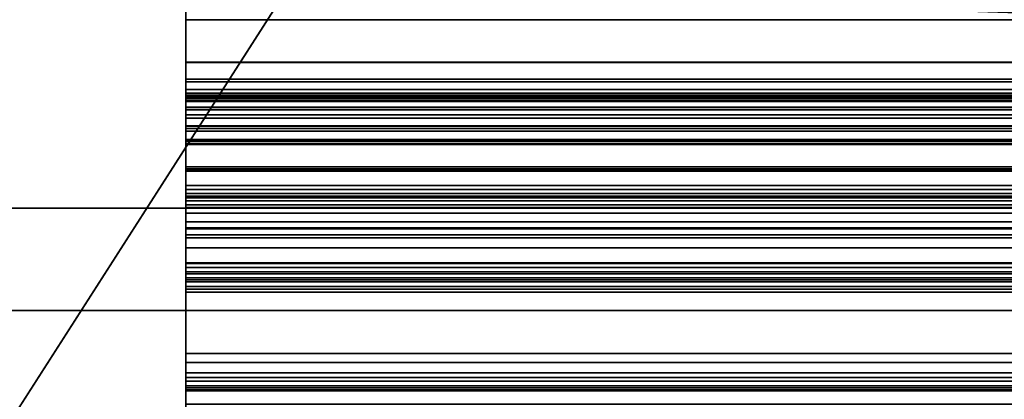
# Model space of a CAD drawing. Header units: millimetres. Extents: x -527 to 5177, y -116 to 161.
# Tile 400 of 656: x 1136.75 to 1156.03, y 7.96 to 15.39. Entities that reach past the tile are written whole.
import ezdxf

# ---------------------------------------------------------------- set-up
doc = ezdxf.new("R2010")
doc.units = ezdxf.units.MM
doc.layers.add('151', color=7, linetype='Continuous', true_color=0xffffff)

# ---------------------------------------------------------------- blocks, each defined once
blk = doc.blocks.new('UG_SURFACE_097')
at = {"layer": '151', "color": 35, "linetype": 'Continuous', "lineweight": 35}
for points in [[(1871, 11.7, 2017), (1129, 11.7, 2017), (1129, 7.5, 2017), (1867, 7.5, 2017)], [(1871, 11.7, 2), (1871, 9.7), (1129, 9.7), (1129, 11.7, 2)], [(1129, 11.7, 2), (1157.148, 11.7, 1106.822), (1157.148, 11.7, 1026.822)], [(1871, 11.7, 2), (1129, 11.7, 2), (1184, 11.7, 997), (1194.982, 11.7, 999.334)], [(1157.148, 11.7, 1026.822), (1158.321, 11.7, 1015.657), (1129, 11.7, 2)], [(1158.321, 11.7, 1015.657), (1163.935, 11.7, 1005.934), (1129, 11.7, 2)], [(1163.935, 11.7, 1005.934), (1173.018, 11.7, 999.334), (1129, 11.7, 2)], [(1129, 11.7, 2017), (1160.617, 11.7, 1117.5), (1157.148, 11.7, 1106.822)], [(1129, 11.7, 2), (1173.018, 11.7, 999.334), (1184, 11.7, 997)], [(1129, 11.7, 2017), (1168.13, 11.7, 1125.843), (1160.617, 11.7, 1117.5)], [(1129, 11.7, 2017), (1189.614, 11.7, 1130.41), (1178.386, 11.7, 1130.41)], [(1178.386, 11.7, 1130.41), (1168.13, 11.7, 1125.843), (1129, 11.7, 2017)], [(1157.148, 11.7, 1106.822), (1129, 11.7, 2), (1129, 11.7, 2017)], [(1199.87, 11.7, 1125.843), (1189.614, 11.7, 1130.41), (1129, 11.7, 2017), (1871, 11.7, 2017)], [(1133, 7.5), (1129, 7.5), (1129, 9.7), (1871, 9.7)], [(1871, 9.7), (1867, 1.7), (1133, 1.7), (1133, 7.5)]]:
    blk.add_3dface(points, dxfattribs=at)
blk = doc.blocks.new('UG_SURFACE_119')
at = {"layer": '151', "color": 252, "linetype": 'Continuous', "lineweight": 35}
for points in [[(1123.5, 74.62, 2021.75), (1123.5, -26.22, 2021.75), (1241.5, 26.8, 2021.75), (1241.5, 28.8, 2021.75)], [(1125, -26.22, 2020.25), (1125, 74.62, 2020.25), (1241.5, 28.8, 2020.25), (1241.5, 26.8, 2020.25)], [(1421.833, 26.8, 2020.25), (1640.167, 28.8, 2020.25), (1640.167, 26.8, 2020.25), (1125, -26.22, 2020.25)], [(1253.5, 26.8, 2020.25), (1409.833, 28.8, 2020.25), (1409.833, 26.8, 2020.25), (1125, -26.22, 2020.25)], [(1123.5, -26.22, 2021.75), (1876.5, -26.22, 2021.75), (1253.5, 26.8, 2021.75), (1241.5, 26.8, 2021.75)], [(1125, -26.22, 2020.25), (1640.167, 26.8, 2020.25), (1652.167, 26.8, 2020.25)], [(1652.167, 26.8, 2020.25), (1808.5, 26.8, 2020.25), (1125, -26.22, 2020.25)], [(1125, -26.22, 2020.25), (1409.833, 26.8, 2020.25), (1421.833, 26.8, 2020.25)], [(1875, -26.22, 2020.25), (1125, -26.22, 2020.25), (1808.5, 26.8, 2020.25), (1820.5, 26.8, 2020.25)], [(1125, -26.22, 2020.25), (1241.5, 26.8, 2020.25), (1253.5, 26.8, 2020.25)]]:
    blk.add_3dface(points, dxfattribs=at)
blk = doc.blocks.new('UG_SURFACE_149')
at = {"layer": '151', "color": 252, "linetype": 'Continuous', "lineweight": 35}
for points in [[(1142, 16.014, -6.75), (1126, 16.014, -6.75), (1126, -8.953, -6.75), (1874, -8.953, -6.75)], [(1126, -8.953, -7.75), (1126, 16.014, -7.75), (1142, 16.014, -7.75)], [(1142, 16.014, -7.75), (1858, 16.014, -7.75), (1126, -8.953, -7.75)], [(1858, 16.014, -7.75), (1874, 16.014, -7.75), (1874, -8.953, -7.75), (1126, -8.953, -7.75)], [(1858, 16.014, -6.75), (1142, 16.014, -6.75), (1874, -8.953, -6.75)]]:
    blk.add_3dface(points, dxfattribs=at)
blk = doc.blocks.new('UG_SURFACE_169')
at = {"layer": '151', "color": 206, "linetype": 'Continuous', "lineweight": 35}
for points in [[(1140, 18.28, -3.37), (1140, 18.401, -3.492), (1140, 17.875, -4.628), (1140, 14.56, -4.675)], [(1140, 16.886, -3.622), (1140, 17.055, -3.582), (1140, 18.28, -3.37), (1140, 14.56, -4.675)], [(1140, 17.875, -4.628), (1860, 17.875, -4.628), (1860, 14.56, -4.675), (1140, 14.56, -4.675)], [(1140, 13.956, -3.705), (1860, 13.956, -3.705), (1860, 16.886, -3.622), (1140, 16.886, -3.622)], [(1140, 13.956, -3.705), (1140, 16.886, -3.622), (1140, 14.56, -4.675)], [(1140, 15.808, 9.306), (1860, 15.808, 9.306), (1860, 14.554, 8.056), (1140, 14.554, 8.056)], [(1140, 15.808, 9.306), (1140, 14.554, 8.056), (1140, 14.177, 8.523), (1140, 15.393, 9.771)], [(1140, 14.177, 8.523), (1860, 14.177, 8.523), (1860, 15.393, 9.771), (1140, 15.393, 9.771)], [(1140, 14.56, -4.675), (1140, 13.307, -4.675), (1140, 13.874, -3.701), (1140, 13.956, -3.705)], [(1140, 14.56, -4.675), (1860, 14.56, -4.675), (1860, 13.307, -4.675), (1140, 13.307, -4.675)], [(1140, 14.554, 8.056), (1860, 14.554, 8.056), (1860, 14.228, 7.837), (1140, 14.228, 7.837)], [(1140, 14.554, 8.056), (1140, 14.228, 7.837), (1140, 14.028, 8.423), (1140, 14.177, 8.523)], [(1140, 14.228, 7.837), (1860, 14.228, 7.837), (1860, 13.848, 7.769), (1140, 13.848, 7.769)], [(1140, 14.228, 7.837), (1140, 13.848, 7.769), (1140, 13.855, 8.392), (1140, 14.028, 8.423)], [(1140, 14.028, 8.423), (1860, 14.028, 8.423), (1860, 14.177, 8.523), (1140, 14.177, 8.523)], [(1140, 13.855, 8.392), (1860, 13.855, 8.392), (1860, 14.028, 8.423), (1140, 14.028, 8.423)], [(1140, 13.874, -3.701), (1860, 13.874, -3.701), (1860, 13.956, -3.705), (1140, 13.956, -3.705)], [(1140, 13.918, -0.829), (1860, 13.918, -0.829), (1860, 13.912, -0.873), (1140, 13.912, -0.873)], [(1140, 13.896, -0.661), (1860, 13.896, -0.661), (1860, 13.918, -0.829), (1140, 13.918, -0.829)], [(1140, 13.048, -1.051), (1140, 13.049, -0.976), (1140, 13.918, -0.829), (1140, 13.912, -0.873)], [(1140, 13.896, -0.661), (1140, 13.918, -0.829), (1140, 13.049, -0.976)], [(1140, 13.912, -0.873), (1860, 13.912, -0.873), (1860, 13.21, -2.79), (1140, 13.21, -2.79)], [(1140, 13.912, -0.873), (1140, 13.21, -2.79), (1140, 12.514, -2.508), (1140, 13.048, -1.051)], [(1140, 13.81, -0.519), (1860, 13.81, -0.519), (1860, 13.896, -0.661), (1140, 13.896, -0.661)], [(1140, 13.049, -0.976), (1140, 13.015, -0.885), (1140, 13.81, -0.519), (1140, 13.896, -0.661)], [(1140, 13.793, -3.688), (1860, 13.793, -3.688), (1860, 13.874, -3.701), (1140, 13.874, -3.701)], [(1140, 13.307, -4.675), (1140, 13.793, -3.688), (1140, 13.874, -3.701)], [(1140, 13.679, 8.434), (1140, 13.855, 8.392), (1140, 13.848, 7.769), (1140, 13.465, 7.86)], [(1140, 13.679, 8.434), (1860, 13.679, 8.434), (1860, 13.855, 8.392), (1140, 13.855, 8.392)], [(1140, 13.848, 7.769), (1860, 13.848, 7.769), (1860, 13.465, 7.86), (1140, 13.465, 7.86)], [(1140, 13.672, -0.421), (1860, 13.672, -0.421), (1860, 13.81, -0.519), (1140, 13.81, -0.519)], [(1140, 13.672, -0.421), (1140, 13.81, -0.519), (1140, 13.015, -0.885)], [(1140, 13.533, -3.58), (1860, 13.533, -3.58), (1860, 13.793, -3.688), (1140, 13.793, -3.688)], [(1140, 13.307, -4.675), (1140, 13.533, -3.58), (1140, 13.793, -3.688)], [(1140, 13.628, 8.463), (1140, 13.679, 8.434), (1140, 13.465, 7.86), (1140, 13.26, 7.993)], [(1140, 13.628, 8.463), (1860, 13.628, 8.463), (1860, 13.679, 8.434), (1140, 13.679, 8.434)], [(1140, 12.462, 0.783), (1860, 12.462, 0.783), (1860, 13.672, -0.421), (1140, 13.672, -0.421)], [(1140, 13.672, -0.421), (1140, 13.015, -0.885), (1140, 12.948, -0.814)], [(1140, 12.948, -0.814), (1140, 11.718, 0.448), (1140, 12.462, 0.783), (1140, 13.672, -0.421)], [(1140, 12.968, 9.015), (1140, 13.628, 8.463), (1140, 13.26, 7.993), (1140, 12.145, 8.931)], [(1140, 12.968, 9.015), (1860, 12.968, 9.015), (1860, 13.628, 8.463), (1140, 13.628, 8.463)], [(1140, 13.315, -3.36), (1860, 13.315, -3.36), (1860, 13.533, -3.58), (1140, 13.533, -3.58)], [(1140, 13.315, -3.36), (1140, 13.533, -3.58), (1140, 13.307, -4.675), (1140, 12.464, -3.693)], [(1140, 13.465, 7.86), (1860, 13.465, 7.86), (1860, 13.26, 7.993), (1140, 13.26, 7.993)], [(1140, 13.209, -3.103), (1860, 13.209, -3.103), (1860, 13.315, -3.36), (1140, 13.315, -3.36)], [(1140, 13.209, -3.103), (1140, 13.315, -3.36), (1140, 12.464, -3.693), (1140, 12.467, -3.687)], [(1140, 10.632, -3.786), (1140, 12.464, -3.693), (1140, 13.307, -4.675), (1140, 10.297, -4.76)], [(1140, 13.307, -4.675), (1860, 13.307, -4.675), (1860, 10.297, -4.76), (1140, 10.297, -4.76)], [(1140, 13.26, 7.993), (1860, 13.26, 7.993), (1860, 12.145, 8.931), (1140, 12.145, 8.931)], [(1140, 13.21, -2.79), (1860, 13.21, -2.79), (1860, 13.209, -3.103), (1140, 13.209, -3.103)], [(1140, 13.21, -2.79), (1140, 13.209, -3.103), (1140, 12.426, -3.165), (1140, 12.514, -2.508)], [(1140, 13.209, -3.103), (1140, 12.467, -3.687), (1140, 12.47, -3.668)], [(1140, 12.47, -3.668), (1140, 12.426, -3.165), (1140, 13.209, -3.103)], [(1140, 13.049, -0.976), (1860, 13.049, -0.976), (1860, 13.015, -0.885), (1140, 13.015, -0.885)], [(1140, 13.048, -1.051), (1860, 13.048, -1.051), (1860, 13.049, -0.976), (1140, 13.049, -0.976)], [(1140, 12.514, -2.508), (1860, 12.514, -2.508), (1860, 13.048, -1.051), (1140, 13.048, -1.051)], [(1140, 13.015, -0.885), (1860, 13.015, -0.885), (1860, 12.948, -0.814), (1140, 12.948, -0.814)], [(1140, 12.145, 8.931), (1140, 11.94, 9.881), (1140, 12.968, 9.015)], [(1140, 11.94, 9.881), (1860, 11.94, 9.881), (1860, 12.968, 9.015), (1140, 12.968, 9.015)], [(1140, 12.948, -0.814), (1860, 12.948, -0.814), (1860, 11.718, 0.448), (1140, 11.718, 0.448)], [(1140, 12.426, -3.165), (1860, 12.426, -3.165), (1860, 12.514, -2.508), (1140, 12.514, -2.508)], [(1140, 12.47, -3.668), (1860, 12.47, -3.668), (1860, 12.426, -3.165), (1140, 12.426, -3.165)], [(1140, 12.467, -3.687), (1860, 12.467, -3.687), (1860, 12.47, -3.668), (1140, 12.47, -3.668)], [(1140, 12.464, -3.693), (1860, 12.464, -3.693), (1860, 12.467, -3.687), (1140, 12.467, -3.687)], [(1140, 10.632, -3.786), (1860, 10.632, -3.786), (1860, 12.464, -3.693), (1140, 12.464, -3.693)], [(1140, 11.295, 3.173), (1860, 11.295, 3.173), (1860, 12.462, 0.783), (1140, 12.462, 0.783)], [(1140, 11.718, 0.448), (1140, 10.538, 2.956), (1140, 11.295, 3.173), (1140, 12.462, 0.783)], [(1140, 12.145, 8.931), (1860, 12.145, 8.931), (1860, 12.068, 8.973), (1140, 12.068, 8.973)], [(1140, 12.145, 8.931), (1140, 12.068, 8.973), (1140, 11.94, 9.881)], [(1140, 12.068, 8.973), (1860, 12.068, 8.973), (1860, 11.99, 8.98), (1140, 11.99, 8.98)], [(1140, 11.94, 9.881), (1140, 12.068, 8.973), (1140, 11.99, 8.98)], [(1140, 11.99, 8.98), (1860, 11.99, 8.98), (1860, 11.907, 8.956), (1140, 11.907, 8.956)], [(1140, 11.77, 9.954), (1140, 11.94, 9.881), (1140, 11.99, 8.98), (1140, 11.907, 8.956)], [(1140, 11.77, 9.954), (1860, 11.77, 9.954), (1860, 11.94, 9.881), (1140, 11.94, 9.881)], [(1140, 11.907, 8.956), (1860, 11.907, 8.956), (1860, 11.846, 8.906), (1140, 11.846, 8.906)], [(1140, 11.907, 8.956), (1140, 11.607, 9.957), (1140, 11.77, 9.954)], [(1140, 11.907, 8.956), (1140, 11.437, 9.891), (1140, 11.607, 9.957)], [(1140, 11.318, 9.776), (1140, 11.437, 9.891), (1140, 11.907, 8.956), (1140, 11.846, 8.906)], [(1140, 11.846, 8.906), (1860, 11.846, 8.906), (1860, 10.618, 6.79), (1140, 10.618, 6.79)], [(1140, 11.846, 8.906), (1140, 10.618, 6.79), (1140, 7.217, 2.399), (1140, 11.318, 9.776)], [(1140, 11.607, 9.957), (1860, 11.607, 9.957), (1860, 11.77, 9.954), (1140, 11.77, 9.954)], [(1140, 11.718, 0.448), (1860, 11.718, 0.448), (1860, 10.538, 2.956), (1140, 10.538, 2.956)], [(1140, 11.437, 9.891), (1860, 11.437, 9.891), (1860, 11.607, 9.957), (1140, 11.607, 9.957)], [(1140, 11.318, 9.776), (1860, 11.318, 9.776), (1860, 11.437, 9.891), (1140, 11.437, 9.891)], [(1140, 7.217, 2.399), (1860, 7.217, 2.399), (1860, 11.318, 9.776), (1140, 11.318, 9.776)], [(1140, 11.179, 5.888), (1860, 11.179, 5.888), (1860, 11.295, 3.173), (1140, 11.295, 3.173)], [(1140, 11.179, 5.888), (1140, 11.295, 3.173), (1140, 10.538, 2.956), (1140, 10.456, 5.786)], [(1140, 11.182, 5.946), (1860, 11.182, 5.946), (1860, 11.179, 5.888), (1140, 11.179, 5.888)], [(1140, 11.12, 6.288), (1860, 11.12, 6.288), (1860, 11.182, 5.946), (1140, 11.182, 5.946)], [(1140, 10.456, 5.786), (1140, 11.182, 5.946), (1140, 11.179, 5.888)], [(1140, 11.12, 6.288), (1140, 11.182, 5.946), (1140, 10.456, 5.786), (1140, 10.413, 5.856)], [(1140, 10.925, 6.588), (1860, 10.925, 6.588), (1860, 11.12, 6.288), (1140, 11.12, 6.288)], [(1140, 10.925, 6.588), (1140, 11.12, 6.288), (1140, 10.413, 5.856), (1140, 10.339, 5.909)], [(1140, 10.618, 6.79), (1860, 10.618, 6.79), (1860, 10.925, 6.588), (1140, 10.925, 6.588)], [(1140, 10.339, 5.909), (1140, 10.618, 6.79), (1140, 10.925, 6.588)], [(1140, 8.383, -4.34), (1140, 10.632, -3.786), (1140, 10.297, -4.76), (1140, 8.858, -5.218)], [(1140, 8.383, -4.34), (1860, 8.383, -4.34), (1860, 10.632, -3.786), (1140, 10.632, -3.786)], [(1140, 7.217, 2.399), (1140, 10.618, 6.79), (1140, 10.056, 5.818)], [(1140, 10.618, 6.79), (1140, 10.118, 5.887), (1140, 10.056, 5.818)], [(1140, 10.618, 6.79), (1140, 10.259, 5.929), (1140, 10.169, 5.914)], [(1140, 10.169, 5.914), (1140, 10.118, 5.887), (1140, 10.618, 6.79)], [(1140, 10.339, 5.909), (1140, 10.259, 5.929), (1140, 10.618, 6.79)], [(1140, 10.538, 2.956), (1860, 10.538, 2.956), (1860, 10.456, 5.786), (1140, 10.456, 5.786)], [(1140, 10.456, 5.786), (1860, 10.456, 5.786), (1860, 10.413, 5.856), (1140, 10.413, 5.856)], [(1140, 10.413, 5.856), (1860, 10.413, 5.856), (1860, 10.339, 5.909), (1140, 10.339, 5.909)], [(1140, 10.339, 5.909), (1860, 10.339, 5.909), (1860, 10.259, 5.929), (1140, 10.259, 5.929)], [(1140, 10.297, -4.76), (1860, 10.297, -4.76), (1860, 8.858, -5.218), (1140, 8.858, -5.218)], [(1140, 10.259, 5.929), (1860, 10.259, 5.929), (1860, 10.169, 5.914), (1140, 10.169, 5.914)], [(1140, 10.169, 5.914), (1860, 10.169, 5.914), (1860, 10.118, 5.887), (1140, 10.118, 5.887)], [(1140, 10.118, 5.887), (1860, 10.118, 5.887), (1860, 10.056, 5.818), (1140, 10.056, 5.818)], [(1140, 7.217, 2.399), (1140, 10.056, 5.818), (1140, 7.866, 2.032)], [(1140, 10.056, 5.818), (1860, 10.056, 5.818), (1860, 7.866, 2.032), (1140, 7.866, 2.032)], [(1140, 8.142, -4.637), (1140, 8.858, -5.218), (1140, 8.682, -5.275), (1140, 8.478, -5.258)], [(1140, 8.142, -4.637), (1140, 8.225, -4.473), (1140, 8.383, -4.34), (1140, 8.858, -5.218)], [(1140, 8.858, -5.218), (1860, 8.858, -5.218), (1860, 8.682, -5.275), (1140, 8.682, -5.275)], [(1140, 8.682, -5.275), (1860, 8.682, -5.275), (1860, 8.478, -5.258), (1140, 8.478, -5.258)], [(1140, 8.142, -4.637), (1140, 8.478, -5.258), (1140, 8.315, -5.174), (1140, 8.181, -5.017)], [(1140, 8.478, -5.258), (1860, 8.478, -5.258), (1860, 8.315, -5.174), (1140, 8.315, -5.174)], [(1140, 8.225, -4.473), (1860, 8.225, -4.473), (1860, 8.383, -4.34), (1140, 8.383, -4.34)], [(1140, 8.315, -5.174), (1860, 8.315, -5.174), (1860, 8.181, -5.017), (1140, 8.181, -5.017)], [(1140, 8.142, -4.637), (1860, 8.142, -4.637), (1860, 8.225, -4.473), (1140, 8.225, -4.473)], [(1140, 8.181, -5.017), (1140, 8.125, -4.84), (1140, 8.142, -4.637)], [(1140, 8.181, -5.017), (1860, 8.181, -5.017), (1860, 8.125, -4.84), (1140, 8.125, -4.84)], [(1140, 8.125, -4.84), (1860, 8.125, -4.84), (1860, 8.142, -4.637), (1140, 8.142, -4.637)]]:
    blk.add_3dface(points, dxfattribs=at)
blk = doc.blocks.new('UG_SURFACE_186')
at = {"layer": '151', "color": 252, "linetype": 'Continuous', "lineweight": 35}
for points in [[(2077, -9.3, 2212.25), (2077, 142.4, 2212.25), (923, 142.4, 2212.25), (923, -9.3, 2212.25)], [(1073, -9.3, 2062.25), (1073, 142.4, 2062.25), (1927, 142.4, 2062.25), (1927, -9.3, 2062.25)]]:
    blk.add_3dface(points, dxfattribs=at)

msp = doc.modelspace()

# ---------------------------------------------------------------- linework, layer by layer
at = {"layer": '151', "color": 251, "linetype": 'Continuous', "lineweight": -3, "true_color": 0x636466}
for p, q in [((1140, 14.56, -4.675), (1140, 17.875, -4.628)), ((1140, 13.956, -3.705), (1140, 16.886, -3.622)), ((1140, 15.808, 9.306), (1140, 14.554, 8.056)), ((1860, 15.393, 9.771), (1140, 15.393, 9.771)), ((1140, 15.393, 9.771), (1140, 14.177, 8.523)), ((1860, 14.56, -4.675), (1140, 14.56, -4.675)), ((1860, 14.554, 8.056), (1140, 14.554, 8.056)), ((1860, 14.177, 8.523), (1140, 14.177, 8.523)), ((1860, 13.956, -3.705), (1140, 13.956, -3.705)), ((1860, 13.912, -0.873), (1140, 13.912, -0.873)), ((1140, 13.912, -0.873), (1140, 13.21, -2.79)), ((1860, 13.793, -3.688), (1140, 13.793, -3.688)), ((1860, 13.672, -0.421), (1140, 13.672, -0.421)), ((1140, 13.628, 8.463), (1140, 12.968, 9.015)), ((1860, 13.628, 8.463), (1140, 13.628, 8.463)), ((1860, 13.26, 7.993), (1140, 13.26, 7.993)), ((1140, 13.26, 7.993), (1140, 12.145, 8.931)), ((1860, 13.21, -2.79), (1140, 13.21, -2.79)), ((1140, 13.048, -1.051), (1140, 12.514, -2.508)), ((1860, 13.048, -1.051), (1140, 13.048, -1.051)), ((1140, 12.968, 9.015), (1140, 11.94, 9.881)), ((1860, 12.968, 9.015), (1140, 12.968, 9.015)), ((1860, 12.948, -0.814), (1140, 12.948, -0.814)), ((1860, 12.514, -2.508), (1140, 12.514, -2.508)), ((1860, 12.464, -3.693), (1140, 12.464, -3.693)), ((1860, 12.145, 8.931), (1140, 12.145, 8.931)), ((1860, 11.94, 9.881), (1140, 11.94, 9.881)), ((1860, 11.846, 8.906), (1140, 11.846, 8.906)), ((1140, 11.846, 8.906), (1140, 10.618, 6.79)), ((1129, 11.7, 2), (1871, 11.7, 2)), ((1129, 11.7, 2017), (1871, 11.7, 2017)), ((1140, 11.318, 9.776), (1140, 7.217, 2.399)), ((1860, 11.318, 9.776), (1140, 11.318, 9.776)), ((1860, 11.179, 5.888), (1140, 11.179, 5.888)), ((1860, 10.618, 6.79), (1140, 10.618, 6.79)), ((1860, 10.456, 5.786), (1140, 10.456, 5.786)), ((1860, 10.169, 5.914), (1140, 10.169, 5.914)), ((1860, 10.056, 5.818), (1140, 10.056, 5.818)), ((1140, 7.866, 2.032), (1140, 10.056, 5.818)), ((1129, 9.7), (1871, 9.7)), ((1860, 8.858, -5.218), (1140, 8.858, -5.218)), ((1860, 8.383, -4.34), (1140, 8.383, -4.34)), ((1860, 8.181, -5.017), (1140, 8.181, -5.017))]:
    msp.add_line(p, q, dxfattribs=at)
for points in [[(1140, 15.85, 9.963), (1140, 15.678, 9.963), (1140, 15.513, 9.894), (1140, 15.393, 9.771)], [(1140, 8.858, -5.218), (1140, 10.247, -4.41), (1140, 12.584, -4.732), (1140, 14.56, -4.675)], [(1140, 14.554, 8.056), (1140, 14.206, 7.699), (1140, 13.641, 7.671), (1140, 13.26, 7.993)], [(1140, 14.177, 8.523), (1140, 14.032, 8.374), (1140, 13.801, 8.349), (1140, 13.628, 8.463)], [(1140, 13.793, -3.688), (1140, 13.846, -3.7), (1140, 13.901, -3.705), (1140, 13.956, -3.705)], [(1140, 13.672, -0.421), (1140, 13.848, -0.497), (1140, 13.948, -0.685), (1140, 13.912, -0.873)], [(1140, 13.21, -2.79), (1140, 13.123, -3.199), (1140, 13.384, -3.601), (1140, 13.793, -3.688)], [(1140, 11.179, 5.888), (1140, 10.779, 3.485), (1140, 11.737, 1.059), (1140, 13.672, -0.421)], [(1140, 12.948, -0.814), (1140, 13.024, -0.867), (1140, 13.063, -0.96), (1140, 13.048, -1.051)], [(1140, 10.456, 5.786), (1140, 10.005, 3.295), (1140, 10.963, 0.757), (1140, 12.948, -0.814)], [(1140, 12.514, -2.508), (1140, 12.324, -3.043), (1140, 12.504, -3.638), (1140, 12.464, -3.693)], [(1140, 12.464, -3.693), (1140, 11.654, -3.578), (1140, 9.748, -3.84), (1140, 8.383, -4.34)], [(1140, 12.145, 8.931), (1140, 12.055, 9.007), (1140, 11.921, 8.995), (1140, 11.846, 8.906)], [(1140, 11.94, 9.881), (1140, 11.739, 10.023), (1140, 11.461, 9.977), (1140, 11.318, 9.776)], [(1140, 10.618, 6.79), (1140, 10.984, 6.646), (1140, 11.212, 6.279), (1140, 11.179, 5.888)], [(1140, 10.169, 5.914), (1140, 10.284, 5.958), (1140, 10.412, 5.9), (1140, 10.456, 5.786)], [(1140, 10.056, 5.818), (1140, 10.082, 5.862), (1140, 10.121, 5.896), (1140, 10.169, 5.914)], [(1140, 8.181, -5.017), (1140, 8.313, -5.259), (1140, 8.616, -5.35), (1140, 8.858, -5.218)], [(1140, 8.383, -4.34), (1140, 8.14, -4.471), (1140, 8.05, -4.774), (1140, 8.181, -5.017)]]:
    msp.add_open_spline(points, degree=3, dxfattribs=at)

# ---------------------------------------------------------------- block references
for name in ['UG_SURFACE_186', 'UG_SURFACE_119', 'UG_SURFACE_097', 'UG_SURFACE_149', 'UG_SURFACE_169']:
    msp.add_blockref(name, (0, 0), dxfattribs=at)

doc.saveas('drawing.dxf')
